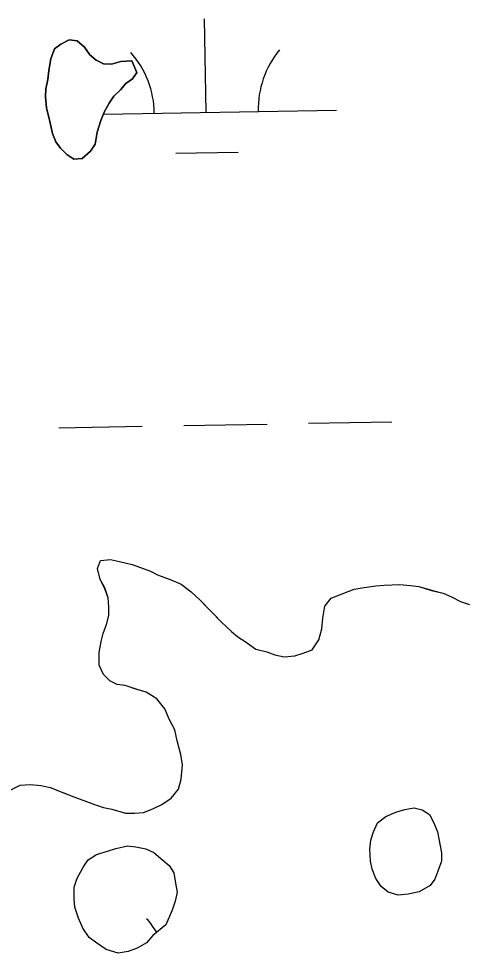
# Model space of a CAD drawing. Extents: x 3925854 to 3964121, y 224593 to 250589.
# Drawn here: x 3943156.4 to 3943328, y 232806.1 to 233165 of the extents above; entities that cross this region are included whole.
import ezdxf

# ---------------------------------------------------------------- set-up
doc = ezdxf.new("R2010")
doc.units = 0
doc.layers.add('V-TOPO-SHOR', color=7, linetype='Continuous')
doc.layers.add('V-WETL-SWMP', color=7, linetype='Continuous')

msp = doc.modelspace()

# ---------------------------------------------------------------- linework, layer by layer
at = {"layer": 'V-TOPO-SHOR'}
for points in [[(3943199.811, 233148.855), (3943195.609, 233148.56), (3943192.098, 233147.557), (3943188.949, 233147.598), (3943186.169, 233149.035), (3943183.749, 233151.165), (3943181.686, 233153.991), (3943178.922, 233156.478), (3943175.778, 233156.869), (3943172.606, 233155.163), (3943170.136, 233153.447), (3943168.684, 233149.617), (3943167.924, 233145.078), (3943167.529, 233141.585), (3943166.781, 233138.097), (3943166.74, 233134.947), (3943167.035, 233130.747), (3943168.364, 233125.479), (3943169.353, 233120.918), (3943170.711, 233117.752), (3943172.427, 233115.28), (3943174.842, 233112.8), (3943177.619, 233111.012), (3943180.771, 233111.321), (3943183.958, 233114.078), (3943185.743, 233116.853), (3943186.503, 233121.391), (3943187.961, 233125.919), (3943189.407, 233129.399), (3943191.199, 233132.524), (3943192.985, 233135.299), (3943195.465, 233137.716), (3943197.597, 233140.137), (3943200.069, 233141.853), (3943201.851, 233144.28), (3943199.811, 233148.855)], [(3943153.416, 232868.881), (3943156.936, 232870.583), (3943160.791, 232870.882), (3943164.983, 232870.477), (3943168.473, 232869.731), (3943172.997, 232867.923), (3943177.521, 232866.112), (3943182.395, 232864.3), (3943185.528, 232863.208), (3943189.012, 232862.112), (3943192.152, 232861.371), (3943197.38, 232859.903), (3943200.878, 232859.856), (3943204.38, 232860.159), (3943207.897, 232861.512), (3943211.417, 232863.214), (3943214.948, 232865.617), (3943217.793, 232869.078), (3943218.894, 232872.912), (3943219.318, 232878.503), (3943218.669, 232882.359), (3943217.338, 232887.626), (3943216.347, 232891.837), (3943214.299, 232895.714), (3943212.605, 232899.935), (3943209.506, 232903.822), (3943205.343, 232906.329), (3943201.857, 232907.422), (3943197.329, 232908.883), (3943194.185, 232909.274), (3943191.406, 232910.712), (3943188.99, 232913.192), (3943187.288, 232916.712), (3943187.351, 232921.611), (3943188.107, 232925.799), (3943188.848, 232928.937), (3943190.298, 232932.766), (3943191.04, 232935.906), (3943191.083, 232939.054), (3943190.78, 232942.556), (3943189.432, 232946.422), (3943187.724, 232949.595), (3943186.731, 232953.806), (3943187.82, 232956.941), (3943191.672, 232957.24), (3943195.162, 232956.493), (3943200.045, 232955.378), (3943203.178, 232954.287), (3943207.01, 232952.837), (3943209.787, 232951.401), (3943214.661, 232949.587), (3943218.837, 232947.782), (3943222.646, 232944.934), (3943226.103, 232941.739), (3943228.864, 232938.902), (3943231.281, 232936.422), (3943234.388, 232933.231), (3943238.189, 232929.682)], [(3943238.189, 232929.682), (3943240.609, 232927.55), (3943243.384, 232925.764), (3943247.546, 232922.911), (3943251.728, 232921.806), (3943254.863, 232920.716), (3943258.351, 232919.968), (3943262.554, 232920.263), (3943265.716, 232921.271), (3943269.232, 232922.625), (3943271.733, 232926.438), (3943272.839, 232930.622), (3943273.242, 232934.816), (3943274.002, 232939.355), (3943276.492, 232942.47), (3943280.713, 232944.164), (3943285.284, 232945.851), (3943289.143, 232946.5), (3943293.698, 232947.139), (3943296.852, 232947.446), (3943302.801, 232947.719), (3943306.995, 232947.313), (3943310.139, 232946.92), (3943315.017, 232945.458), (3943319.552, 232944.348), (3943322.681, 232942.906), (3943326.154, 232941.112), (3943329.638, 232940.014)], [(3943318.929, 232844.645), (3943318.886, 232841.497), (3943317.436, 232837.668), (3943316.344, 232834.534), (3943314.565, 232832.109), (3943310.334, 232829.715), (3943306.123, 232828.722), (3943302.271, 232828.423), (3943298.437, 232829.525), (3943295.666, 232831.659), (3943293.61, 232834.835), (3943292.256, 232838.352), (3943291.598, 232841.51), (3943291.308, 232846.06), (3943291.705, 232849.554), (3943292.797, 232852.69), (3943294.24, 232856.167), (3943297.423, 232858.576), (3943301.294, 232860.273), (3943304.804, 232861.277), (3943308.312, 232861.93), (3943311.452, 232861.189), (3943314.227, 232859.403), (3943315.933, 232856.231), (3943317.287, 232852.714), (3943318.929, 232844.645)], [(3943212.904, 232817.013), (3943207.952, 232812.881), (3943205.466, 232810.116), (3943201.939, 232808.062), (3943198.425, 232806.71), (3943194.566, 232806.061), (3943190.038, 232807.521), (3943185.877, 232810.374), (3943183.452, 232812.156), (3943181.049, 232815.686), (3943179.352, 232819.557), (3943178.008, 232823.774), (3943177.701, 232826.926), (3943177.76, 232831.474), (3943178.856, 232834.958), (3943181.365, 232839.474), (3943183.147, 232841.899), (3943186.321, 232843.955), (3943190.54, 232845.298), (3943193.7, 232846.306), (3943198.263, 232847.295), (3943201.407, 232846.904), (3943205.245, 232846.152), (3943208.374, 232844.713), (3943211.835, 232841.868), (3943214.256, 232839.736), (3943215.968, 232836.916), (3943216.615, 232833.057), (3943217.268, 232829.549), (3943216.523, 232826.062), (3943215.427, 232822.578), (3943212.904, 232817.013)]]:
    msp.add_lwpolyline(points, dxfattribs=at)
at = {"layer": 'V-WETL-SWMP'}
for p, q in [((3943228.486, 233128.995), (3943227.832, 233164.989)), ((3943172.606, 233155.162), (3943175.778, 233156.869)), ((3943175.778, 233156.869), (3943178.921, 233156.478)), ((3943178.921, 233156.478), (3943181.687, 233153.992)), ((3943168.684, 233149.617), (3943170.135, 233153.446)), ((3943170.135, 233153.446), (3943172.606, 233155.162)), ((3943181.687, 233153.992), (3943183.749, 233151.166)), ((3943167.924, 233145.078), (3943168.684, 233149.617)), ((3943183.749, 233151.166), (3943186.17, 233149.035)), ((3943186.17, 233149.035), (3943188.949, 233147.598)), ((3943188.949, 233147.598), (3943192.098, 233147.557)), ((3943192.098, 233147.557), (3943195.609, 233148.56)), ((3943195.609, 233148.56), (3943199.812, 233148.854)), ((3943199.812, 233148.854), (3943201.85, 233144.279)), ((3943167.528, 233141.585), (3943167.924, 233145.078)), ((3943201.85, 233144.279), (3943200.069, 233141.853)), ((3943166.782, 233138.096), (3943167.528, 233141.585)), ((3943197.597, 233140.137), (3943195.466, 233137.716)), ((3943200.069, 233141.853), (3943197.597, 233140.137)), ((3943166.74, 233134.948), (3943166.782, 233138.096)), ((3943167.035, 233130.746), (3943166.74, 233134.948)), ((3943192.985, 233135.3), (3943191.199, 233132.525)), ((3943195.466, 233137.716), (3943192.985, 233135.3)), ((3943191.199, 233132.525), (3943189.408, 233129.4)), ((3943168.364, 233125.48), (3943167.035, 233130.746)), ((3943189.408, 233129.4), (3943187.962, 233125.92)), ((3943188.941, 233128.276), (3943278.478, 233129.904)), ((3943169.353, 233120.919), (3943168.364, 233125.48)), ((3943187.962, 233125.92), (3943186.503, 233121.391)), ((3943170.711, 233117.752), (3943169.353, 233120.919)), ((3943186.503, 233121.391), (3943185.743, 233116.853)), ((3943172.427, 233115.281), (3943170.711, 233117.752)), ((3943185.743, 233116.853), (3943183.957, 233114.078)), ((3943174.843, 233112.8), (3943172.427, 233115.281)), ((3943183.957, 233114.078), (3943180.771, 233111.322)), ((3943216.769, 233113.349), (3943240.765, 233113.785)), ((3943177.619, 233111.013), (3943174.843, 233112.8)), ((3943180.771, 233111.322), (3943177.619, 233111.013)), ((3943219.827, 233008.747), (3943251.822, 233009.329)), ((3943267.819, 233009.62), (3943299.814, 233010.201)), ((3943171.835, 233007.874), (3943203.83, 233008.456)), ((3943186.73, 232953.806), (3943187.821, 232956.94)), ((3943187.821, 232956.94), (3943191.673, 232957.239)), ((3943191.673, 232957.239), (3943195.162, 232956.493)), ((3943195.162, 232956.493), (3943200.045, 232955.378)), ((3943200.045, 232955.378), (3943203.179, 232954.287)), ((3943187.723, 232949.594), (3943186.73, 232953.806)), ((3943203.179, 232954.287), (3943207.009, 232952.837)), ((3943207.009, 232952.837), (3943209.788, 232951.401)), ((3943189.431, 232946.423), (3943187.723, 232949.594)), ((3943209.788, 232951.401), (3943214.662, 232949.587)), ((3943214.662, 232949.587), (3943218.837, 232947.782)), ((3943190.779, 232942.556), (3943189.431, 232946.423)), ((3943218.837, 232947.782), (3943222.647, 232944.933)), ((3943222.647, 232944.933), (3943226.104, 232941.738)), ((3943280.714, 232944.163), (3943285.285, 232945.851)), ((3943285.285, 232945.851), (3943289.142, 232946.5)), ((3943289.142, 232946.5), (3943293.698, 232947.139)), ((3943293.698, 232947.139), (3943296.851, 232947.447)), ((3943296.851, 232947.447), (3943302.802, 232947.718)), ((3943302.802, 232947.718), (3943306.995, 232947.313)), ((3943306.995, 232947.313), (3943310.139, 232946.921)), ((3943310.139, 232946.921), (3943315.017, 232945.457)), ((3943315.017, 232945.457), (3943319.551, 232944.347)), ((3943191.082, 232939.054), (3943190.779, 232942.556)), ((3943226.104, 232941.738), (3943234.388, 232933.232)), ((3943274.003, 232939.354), (3943276.493, 232942.469)), ((3943276.493, 232942.469), (3943280.714, 232944.163)), ((3943319.551, 232944.347), (3943322.68, 232942.906)), ((3943322.68, 232942.906), (3943326.155, 232941.111)), ((3943326.155, 232941.111), (3943329.639, 232940.015)), ((3943191.04, 232935.906), (3943191.082, 232939.054)), ((3943273.243, 232934.816), (3943274.003, 232939.354)), ((3943190.299, 232932.767), (3943191.04, 232935.906)), ((3943272.838, 232930.623), (3943273.243, 232934.816)), ((3943188.849, 232928.937), (3943190.299, 232932.767)), ((3943234.388, 232933.232), (3943238.189, 232929.683)), ((3943271.732, 232926.439), (3943272.838, 232930.623)), ((3943188.107, 232925.799), (3943188.849, 232928.937)), ((3943238.189, 232929.683), (3943240.61, 232927.551)), ((3943240.61, 232927.551), (3943243.385, 232925.765)), ((3943187.352, 232921.61), (3943188.107, 232925.799)), ((3943243.385, 232925.765), (3943247.545, 232922.911)), ((3943247.545, 232922.911), (3943251.729, 232921.806)), ((3943269.233, 232922.624), (3943271.732, 232926.439)), ((3943187.287, 232916.713), (3943187.352, 232921.61)), ((3943251.729, 232921.806), (3943254.863, 232920.715)), ((3943254.863, 232920.715), (3943258.352, 232919.969)), ((3943258.352, 232919.969), (3943262.554, 232920.263)), ((3943262.554, 232920.263), (3943265.716, 232921.271)), ((3943265.716, 232921.271), (3943269.233, 232922.624)), ((3943188.99, 232913.192), (3943187.287, 232916.713)), ((3943191.406, 232910.711), (3943188.99, 232913.192)), ((3943194.186, 232909.274), (3943191.406, 232910.711)), ((3943197.329, 232908.883), (3943194.186, 232909.274)), ((3943201.858, 232907.423), (3943197.329, 232908.883)), ((3943205.342, 232906.328), (3943201.858, 232907.423)), ((3943209.507, 232903.823), (3943205.342, 232906.328)), ((3943212.605, 232899.934), (3943209.507, 232903.823)), ((3943214.298, 232895.713), (3943212.605, 232899.934)), ((3943216.346, 232891.838), (3943214.298, 232895.713)), ((3943217.339, 232887.626), (3943216.346, 232891.838)), ((3943218.669, 232882.36), (3943217.339, 232887.626)), ((3943219.318, 232878.503), (3943218.669, 232882.36)), ((3943218.894, 232872.911), (3943219.318, 232878.503)), ((3943217.793, 232869.077), (3943218.894, 232872.911)), ((3943153.416, 232868.882), (3943156.937, 232870.584)), ((3943156.937, 232870.584), (3943160.79, 232870.883)), ((3943160.79, 232870.883), (3943164.983, 232870.477)), ((3943164.983, 232870.477), (3943168.472, 232869.731)), ((3943168.472, 232869.731), (3943177.52, 232866.113)), ((3943214.948, 232865.617), (3943217.793, 232869.077)), ((3943177.52, 232866.113), (3943182.394, 232864.299)), ((3943211.418, 232863.214), (3943214.948, 232865.617)), ((3943182.394, 232864.299), (3943185.528, 232863.208)), ((3943185.528, 232863.208), (3943189.012, 232862.112)), ((3943189.012, 232862.112), (3943192.151, 232861.371)), ((3943207.897, 232861.512), (3943211.418, 232863.214)), ((3943192.151, 232861.371), (3943197.38, 232859.902)), ((3943197.38, 232859.902), (3943200.878, 232859.856)), ((3943200.878, 232859.856), (3943204.38, 232860.159)), ((3943204.38, 232860.159), (3943207.897, 232861.512))]:
    msp.add_line(p, q, dxfattribs=at)
for points in [[(3943318.929, 232844.646), (3943318.887, 232841.497), (3943317.437, 232837.668), (3943316.345, 232834.534), (3943314.564, 232832.109), (3943310.334, 232829.716), (3943306.122, 232828.722), (3943302.27, 232828.423), (3943298.436, 232829.524), (3943295.666, 232831.659), (3943293.609, 232834.835), (3943292.256, 232838.352), (3943291.598, 232841.509), (3943291.308, 232846.061), (3943291.705, 232849.555), (3943292.796, 232852.689), (3943294.241, 232856.168), (3943297.422, 232858.575), (3943301.293, 232860.273), (3943304.805, 232861.276), (3943308.312, 232861.93), (3943311.451, 232861.188), (3943314.226, 232859.402), (3943315.933, 232856.231), (3943317.286, 232852.714)], [(3943212.904, 232817.013), (3943207.952, 232812.881), (3943205.466, 232810.115), (3943201.94, 232808.062), (3943198.424, 232806.709), (3943194.566, 232806.061), (3943190.038, 232807.52), (3943185.877, 232810.374), (3943183.452, 232812.156), (3943181.05, 232815.686), (3943179.352, 232819.557), (3943178.008, 232823.773), (3943177.7, 232826.926), (3943177.76, 232831.474), (3943178.856, 232834.958), (3943181.365, 232839.473), (3943183.146, 232841.898), (3943186.322, 232843.955), (3943190.539, 232845.299), (3943193.701, 232846.306), (3943198.262, 232847.295), (3943201.406, 232846.904), (3943205.244, 232846.153), (3943208.374, 232844.712), (3943211.835, 232841.867), (3943214.255, 232839.736), (3943215.967, 232836.915), (3943216.616, 232833.057), (3943217.269, 232829.55), (3943216.523, 232826.062), (3943215.427, 232822.577)]]:
    msp.add_lwpolyline(points, close=True, dxfattribs=at)
for centre, start, end in [((3943283.712, 233130.474), 140.26988, 181.81353), ((3943173.244, 233128.466), 0.26988, 41.81354), ((3943179.292, 232795.846), 31.22387, 41.81354)]:
    msp.add_arc(centre, 35.246, start, end, dxfattribs=at)

doc.saveas('drawing.dxf')
